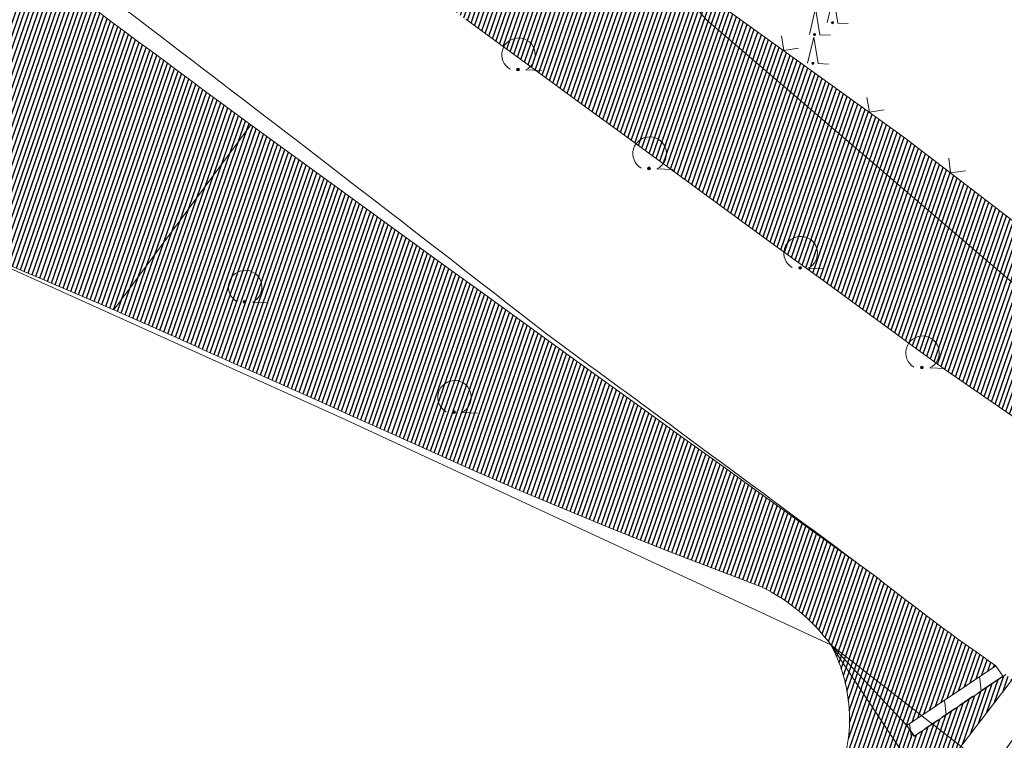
# Model space of a CAD drawing. Header units: metres. Extents: x 345144 to 348639, y 5629211 to 5635235.
# Tile 745 of 1056: x 346624 to 346671, y 5630636 to 5630670. Entities that reach past the tile are written whole.
import ezdxf

# ---------------------------------------------------------------- set-up
doc = ezdxf.new("R2010")
doc.units = ezdxf.units.M
doc.header["$MEASUREMENT"] = 0
for name, color, linetype in [('028 Geländeform', 7, 'Continuous'), ('081-083 Topographie', 7, 'Continuous'), ('AX Flurstück', 7, 'Continuous'), ('Definitionslinie', 7, 'Continuous')]:
    doc.layers.add(name, color=color, linetype=linetype)
pattern_1 = [(250.9552151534, (0, 0), (0.1890527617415, -0.065261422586), [])]

# ---------------------------------------------------------------- blocks, each defined once
blk = doc.blocks.new('alk_7100_nrwx2')
at = {"true_color": 0x2e2e2e}
h = blk.add_hatch(color=250, dxfattribs=at)
edge = h.paths.add_edge_path(flags=0)
edge.add_arc((0.024073, -0.597267), 0.057254, 180, 360, ccw=False)
edge.add_arc((0.024073, -0.597267), 0.057255, 0, 180, ccw=False)
at = {"color": 250, "lineweight": 5, "true_color": 0x2e2e2e, "flags": 128}
blk.add_lwpolyline([(0.349382, -0.597267), (1, -0.597267)], dxfattribs=at)
at = {"color": 250, "lineweight": 5, "true_color": 0x2e2e2e}
for centre, radius, start, end in [((0.024073, 0.012362), 0.690995, -61.9148169, -118.0851831), ((0.024073, -0.597267), 0.057255, 0, 180), ((0.024073, -0.597267), 0.057254, 180, 0)]:
    blk.add_arc(centre, radius, start, end, dxfattribs=at)
blk = doc.blocks.new('alk_7200_nrwx2')
at = {"true_color": 0x2e2e2e}
h = blk.add_hatch(color=250, dxfattribs=at)
edge = h.paths.add_edge_path(flags=0)
edge.add_arc((-0.020544, -0.388118), 0.055525, 180, 360, ccw=False)
edge.add_arc((-0.020544, -0.388118), 0.055525, 0, 180, ccw=False)
at = {"color": 250, "lineweight": 5, "true_color": 0x2e2e2e, "flags": 128}
blk.add_lwpolyline([(-0.298168, -0.388118), (-0.020544, 1), (0.257079, -0.388118), (0.812326, -0.388118)], dxfattribs=at)
blk.add_lwpolyline([(-0.298168, -0.388118), (-0.020544, 1), (0.257079, -0.388118), (0.812326, -0.388118)], dxfattribs=at)
at = {"color": 250, "lineweight": 5, "true_color": 0x2e2e2e}
for start, end in [(0, 180), (180, 0)]:
    blk.add_arc((-0.020544, -0.388118), 0.055525, start, end, dxfattribs=at)

msp = doc.modelspace()

# ---------------------------------------------------------------- hatches: boundary and pattern name
at = {"layer": '028 Geländeform', "true_color": 0xb27500}
h = msp.add_hatch(dxfattribs=at)
h.set_pattern_fill('_USER', color=44, scale=0.2, angle=250.9552152, style=0, pattern_type=0)
h.set_pattern_definition(pattern_1)
h.paths.add_polyline_path([(346562.53, 5630701.519), (346570.897, 5630712.616), (346570.897, 5630712.616), (346588.337, 5630699.605), (346588.337, 5630699.605), (346590.658875, 5630697.90675), (346592.978953, 5630696.206031), (346595.299031, 5630694.505313), (346597.617313, 5630692.802125), (346599.935594, 5630691.098938), (346602.252078, 5630689.393281), (346604.568563, 5630687.687625), (346606.88325, 5630685.9795), (346609.197937, 5630684.271375), (346611.510828, 5630682.560781), (346613.823719, 5630680.850188), (346616.134813, 5630679.137125), (346618.445906, 5630677.424063), (346620.755203, 5630675.708531), (346623.0645, 5630673.993), (346625.372, 5630672.275), (346625.372, 5630672.275), (346625.965875, 5630671.834375), (346626.559828, 5630671.393906), (346627.153781, 5630670.953438), (346627.747813, 5630670.513125), (346628.341844, 5630670.072813), (346628.935953, 5630669.632656), (346629.530063, 5630669.1925), (346630.12425, 5630668.7525), (346630.718438, 5630668.3125), (346631.312703, 5630667.872656), (346631.906969, 5630667.432812), (346632.501313, 5630666.993125), (346633.095656, 5630666.553437), (346633.690078, 5630666.113906), (346634.2845, 5630665.674375), (346634.879, 5630665.235), (346634.879, 5630665.235), (346628.387, 5630656.453), (346628.387, 5630656.453), (346627.683375, 5630656.756125), (346626.979594, 5630657.058906), (346626.275813, 5630657.361688), (346625.571875, 5630657.664125), (346624.867938, 5630657.966563), (346624.163844, 5630658.268656), (346623.45975, 5630658.57075), (346622.7555, 5630658.8725), (346622.05125, 5630659.17425), (346621.346844, 5630659.475656), (346620.642438, 5630659.777063), (346619.937875, 5630660.078125), (346619.233313, 5630660.379188), (346618.528594, 5630660.679906), (346617.823875, 5630660.980625), (346617.119, 5630661.281), (346617.119, 5630661.281), (346616.54675, 5630661.46625), (346615.979281, 5630661.662984), (346615.411813, 5630661.859719), (346614.849125, 5630662.067938), (346614.286438, 5630662.276156), (346613.728531, 5630662.495859), (346613.170625, 5630662.715563), (346612.6175, 5630662.94675), (346612.064375, 5630663.177938), (346611.516031, 5630663.420609), (346610.967688, 5630663.663281), (346610.424125, 5630663.917438), (346609.880563, 5630664.171594), (346609.341781, 5630664.437234), (346608.803, 5630664.702875), (346608.269, 5630664.98), (346608.269, 5630664.98), (346607.366625, 5630665.433625), (346606.472344, 5630665.901094), (346605.578063, 5630666.368563), (346604.691875, 5630666.849875), (346603.805688, 5630667.331188), (346602.927594, 5630667.826344), (346602.0495, 5630668.3215), (346601.1795, 5630668.8305), (346600.3095, 5630669.3395), (346599.447594, 5630669.862344), (346598.585687, 5630670.385188), (346597.731875, 5630670.921875), (346596.878063, 5630671.458563), (346596.032344, 5630672.009094), (346595.186625, 5630672.559625), (346594.349, 5630673.124), (346594.349, 5630673.124), (346593.52975, 5630673.71), (346592.707859, 5630674.292188), (346591.885969, 5630674.874375), (346591.061437, 5630675.45275), (346590.236906, 5630676.031125), (346589.409734, 5630676.605688), (346588.582562, 5630677.18025), (346587.75275, 5630677.751), (346586.922938, 5630678.32175), (346586.090484, 5630678.888688), (346585.258031, 5630679.455625), (346584.422938, 5630680.01875), (346583.587844, 5630680.581875), (346582.750109, 5630681.141188), (346581.912375, 5630681.7005), (346581.072, 5630682.256), (346581.072, 5630682.256), (346582.757, 5630684.496), (346582.757, 5630684.496), (346578.658, 5630687.59), (346578.658, 5630687.59), (346576.875, 5630685.224), (346576.875, 5630685.224), (346576.86125, 5630685.241375), (346576.847469, 5630685.25875), (346576.833688, 5630685.276125), (346576.819875, 5630685.2935), (346576.806063, 5630685.310875), (346576.792219, 5630685.32825), (346576.778375, 5630685.345625), (346576.7645, 5630685.363), (346576.750625, 5630685.380375), (346576.736719, 5630685.39775), (346576.722813, 5630685.415125), (346576.708875, 5630685.4325), (346576.694938, 5630685.449875), (346576.680969, 5630685.46725), (346576.667, 5630685.484625), (346576.653, 5630685.502), (346576.653, 5630685.502), (346576.3055, 5630685.936375), (346575.955766, 5630686.368906), (346575.606031, 5630686.801438), (346575.254063, 5630687.232125), (346574.902094, 5630687.662812), (346574.547891, 5630688.091656), (346574.193688, 5630688.5205), (346573.83725, 5630688.9475), (346573.480813, 5630689.3745), (346573.122141, 5630689.799656), (346572.763469, 5630690.224813), (346572.402563, 5630690.648125), (346572.041656, 5630691.071438), (346571.678516, 5630691.492906), (346571.315375, 5630691.914375), (346570.95, 5630692.334), (346570.95, 5630692.334), (346570.572375, 5630692.76625), (346570.192688, 5630693.196594), (346569.813, 5630693.626938), (346569.43125, 5630694.055375), (346569.0495, 5630694.483813), (346568.665688, 5630694.910344), (346568.281875, 5630695.336875), (346567.896, 5630695.7615), (346567.510125, 5630696.186125), (346567.122188, 5630696.608844), (346566.73425, 5630697.031563), (346566.34425, 5630697.452375), (346565.95425, 5630697.873188), (346565.562188, 5630698.292094), (346565.170125, 5630698.711), (346564.776, 5630699.128), (346564.776, 5630699.128), (346564.636125, 5630699.277875), (346564.496125, 5630699.427641), (346564.356125, 5630699.577406), (346564.216, 5630699.727063), (346564.075875, 5630699.876719), (346563.935625, 5630700.026266), (346563.795375, 5630700.175813), (346563.655, 5630700.32525), (346563.514625, 5630700.474688), (346563.374125, 5630700.624016), (346563.233625, 5630700.773344), (346563.093, 5630700.922563), (346562.952375, 5630701.071781), (346562.811625, 5630701.220891), (346562.670875, 5630701.37)], flags=0)
h = msp.add_hatch(dxfattribs=at)
h.set_pattern_fill('_USER', color=44, scale=0.2, angle=250.9552152, style=0, pattern_type=0)
h.set_pattern_definition(pattern_1)
h.paths.add_polyline_path([(346677.869, 5630653.18), (346675.789, 5630648.127), (346675.789, 5630648.127), (346667.906, 5630653.572), (346667.906, 5630653.572), (346666.478625, 5630654.611875), (346665.051563, 5630655.652188), (346663.6245, 5630656.6925), (346662.19775, 5630657.73325), (346660.771, 5630658.774), (346659.344562, 5630659.815188), (346657.918125, 5630660.856375), (346656.492, 5630661.898), (346655.065875, 5630662.939625), (346653.640062, 5630663.981688), (346652.21425, 5630665.02375), (346650.78875, 5630666.06625), (346649.36325, 5630667.10875), (346647.938063, 5630668.151688), (346646.512875, 5630669.194625), (346645.088, 5630670.238), (346645.088, 5630670.238), (346644.235, 5630670.89875), (346643.381344, 5630671.558625), (346642.527688, 5630672.2185), (346641.673375, 5630672.8775), (346640.819063, 5630673.5365), (346639.964094, 5630674.194625), (346639.109125, 5630674.85275), (346638.2535, 5630675.51), (346637.397875, 5630676.16725), (346636.541594, 5630676.823625), (346635.685313, 5630677.48), (346634.828375, 5630678.1355), (346633.971438, 5630678.791), (346633.113844, 5630679.445625), (346632.25625, 5630680.10025), (346631.398, 5630680.754), (346631.398, 5630680.754), (346637.474, 5630688.818), (346637.474, 5630688.818), (346638.123, 5630689.679), (346638.123, 5630689.679), (346639.107, 5630688.596), (346639.107, 5630688.596), (346647.074, 5630679.912), (346647.074, 5630679.912), (346654.475, 5630672.856), (346654.475, 5630672.856), (346665.876, 5630664.657), (346665.876, 5630664.657), (346678.243, 5630655.169), (346678.243, 5630655.169)], flags=0)
h = msp.add_hatch(dxfattribs=at)
h.set_pattern_fill('_USER', color=44, scale=0.2, angle=250.9552152, style=0, pattern_type=0)
h.set_pattern_definition(pattern_1)
h.paths.add_polyline_path([(346662.407, 5630640.577), (346662.24175, 5630640.797375), (346662.066391, 5630641.005641), (346661.891031, 5630641.213906), (346661.705563, 5630641.410063), (346661.520094, 5630641.606219), (346661.324516, 5630641.790266), (346661.128938, 5630641.974313), (346660.92325, 5630642.14625), (346660.717563, 5630642.318188), (346660.501766, 5630642.478016), (346660.285969, 5630642.637844), (346660.060062, 5630642.785563), (346659.834156, 5630642.933281), (346659.598141, 5630643.068891), (346659.362125, 5630643.2045), (346659.116, 5630643.328), (346659.116, 5630643.328), (346658.035875, 5630643.729125), (346656.959703, 5630644.139781), (346655.883531, 5630644.550438), (346654.811313, 5630644.970625), (346653.739094, 5630645.390813), (346652.670828, 5630645.820531), (346651.602563, 5630646.25025), (346650.53825, 5630646.6895), (346649.473938, 5630647.12875), (346648.413578, 5630647.577531), (346647.353219, 5630648.026313), (346646.296813, 5630648.484625), (346645.240406, 5630648.942937), (346644.187953, 5630649.410781), (346643.1355, 5630649.878625), (346642.087, 5630650.356), (346642.087, 5630650.356), (346641.23175, 5630650.73925), (346640.37625, 5630651.121953), (346639.52075, 5630651.504656), (346638.665, 5630651.886813), (346637.80925, 5630652.268969), (346636.95325, 5630652.650578), (346636.09725, 5630653.032188), (346635.241, 5630653.41325), (346634.38475, 5630653.794312), (346633.52825, 5630654.174828), (346632.67175, 5630654.555344), (346631.815, 5630654.935313), (346630.95825, 5630655.315281), (346630.10125, 5630655.694703), (346629.24425, 5630656.074125), (346628.387, 5630656.453), (346628.387, 5630656.453), (346634.879, 5630665.235), (346634.879, 5630665.235), (346636.729375, 5630663.890875), (346638.580656, 5630662.547984), (346640.431938, 5630661.205094), (346642.284125, 5630659.863438), (346644.136313, 5630658.521781), (346645.989406, 5630657.181359), (346647.8425, 5630655.840938), (346649.6965, 5630654.50175), (346651.5505, 5630653.162563), (346653.405406, 5630651.824609), (346655.260313, 5630650.486656), (346657.116125, 5630649.149937), (346658.971938, 5630647.813219), (346660.828656, 5630646.477734), (346662.685375, 5630645.14225), (346664.543, 5630643.808), (346664.543, 5630643.808), (346664.89, 5630643.532625), (346665.239094, 5630643.260109), (346665.588187, 5630642.987594), (346665.939375, 5630642.717938), (346666.290562, 5630642.448281), (346666.643844, 5630642.181484), (346666.997125, 5630641.914688), (346667.3525, 5630641.65075), (346667.707875, 5630641.386813), (346668.065344, 5630641.125734), (346668.422813, 5630640.864656), (346668.782375, 5630640.606438), (346669.141938, 5630640.348219), (346669.503594, 5630640.092859), (346669.86525, 5630639.8375), (346670.229, 5630639.585), (346670.229, 5630639.585), (346666.02, 5630636.74), (346666.02, 5630636.74)], flags=0)
h = msp.add_hatch(dxfattribs=at)
h.set_pattern_fill('_USER', color=44, scale=0.2, angle=250.9552152, style=0, pattern_type=0)
h.set_pattern_definition(pattern_1)
edge = h.paths.add_edge_path(flags=0)
edge.add_arc((346627.51, 5630595.43), 6.534935, 307.7642495, 308.2640857, ccw=False)
edge.add_arc((346627.51, 5630595.43), 6.534796, 307.2767164, 307.7642495, ccw=False)
edge.add_arc((346627.51, 5630595.43), 6.534965, 306.8383336, 307.2767164, ccw=False)
edge.add_arc((346627.51, 5630595.43), 6.534801, 306.4070107, 306.8383336, ccw=False)
edge.add_arc((346627.51, 5630595.43), 6.535613, 300.3517386, 306.4070107, ccw=False)
edge.add_arc((346804.441, 5630335.823), 307.647159, 124.35904457, 124.36064632)
edge.add_line((346630.805, 5630589.786), (346630.803, 5630589.785))
edge.add_arc((346627.51, 5630595.43), 6.535279, 299.8840804, 300.2570682, ccw=False)
edge.add_arc((346627.51, 5630595.43), 6.534913, 299.4480146, 299.8840804, ccw=False)
edge.add_arc((346627.51, 5630595.43), 6.535354, 242.0033427, 299.4480146, ccw=False)
edge.add_line((346624.443, 5630589.661), (346625.74925, 5630590.965625))
edge.add_line((346625.74925, 5630590.965625), (346627.055047, 5630592.270703))
edge.add_line((346627.055047, 5630592.270703), (346628.360844, 5630593.575781))
edge.add_line((346628.360844, 5630593.575781), (346629.666188, 5630594.881313))
edge.add_line((346629.666188, 5630594.881313), (346630.971531, 5630596.186844))
edge.add_line((346630.971531, 5630596.186844), (346632.276422, 5630597.492828))
edge.add_line((346632.276422, 5630597.492828), (346633.581313, 5630598.798812))
edge.add_line((346633.581313, 5630598.798812), (346634.88575, 5630600.10525))
edge.add_line((346634.88575, 5630600.10525), (346636.190188, 5630601.411688))
edge.add_line((346636.190188, 5630601.411688), (346637.494172, 5630602.718578))
edge.add_line((346637.494172, 5630602.718578), (346638.798156, 5630604.025469))
edge.add_line((346638.798156, 5630604.025469), (346640.101688, 5630605.332813))
edge.add_line((346640.101688, 5630605.332813), (346641.405219, 5630606.640156))
edge.add_line((346641.405219, 5630606.640156), (346642.708297, 5630607.947953))
edge.add_line((346642.708297, 5630607.947953), (346644.011375, 5630609.25575))
edge.add_line((346644.011375, 5630609.25575), (346645.314, 5630610.564))
edge.add_line((346645.314, 5630610.564), (346645.314, 5630610.564))
edge.add_line((346645.314, 5630610.564), (346645.996125, 5630611.5135))
edge.add_line((346645.996125, 5630611.5135), (346646.680266, 5630612.461547))
edge.add_line((346646.680266, 5630612.461547), (346647.364406, 5630613.409594))
edge.add_line((346647.364406, 5630613.409594), (346648.050563, 5630614.356188))
edge.add_line((346648.050563, 5630614.356188), (346648.736719, 5630615.302781))
edge.add_line((346648.736719, 5630615.302781), (346649.424891, 5630616.247922))
edge.add_line((346649.424891, 5630616.247922), (346650.113063, 5630617.193062))
edge.add_line((346650.113063, 5630617.193062), (346650.80325, 5630618.13675))
edge.add_line((346650.80325, 5630618.13675), (346651.493438, 5630619.080438))
edge.add_line((346651.493438, 5630619.080438), (346652.185641, 5630620.022672))
edge.add_line((346652.185641, 5630620.022672), (346652.877844, 5630620.964906))
edge.add_line((346652.877844, 5630620.964906), (346653.572063, 5630621.905688))
edge.add_line((346653.572063, 5630621.905688), (346654.266281, 5630622.846469))
edge.add_line((346654.266281, 5630622.846469), (346654.962516, 5630623.785797))
edge.add_line((346654.962516, 5630623.785797), (346655.65875, 5630624.725125))
edge.add_line((346655.65875, 5630624.725125), (346656.357, 5630625.663))
edge.add_line((346656.357, 5630625.663), (346656.357, 5630625.663))
edge.add_line((346656.357, 5630625.663), (346656.684125, 5630626.112875))
edge.add_line((346656.684125, 5630626.112875), (346657.011234, 5630626.56275))
edge.add_line((346657.011234, 5630626.56275), (346657.338344, 5630627.012625))
edge.add_line((346657.338344, 5630627.012625), (346657.665438, 5630627.4625))
edge.add_line((346657.665438, 5630627.4625), (346657.992531, 5630627.912375))
edge.add_line((346657.992531, 5630627.912375), (346658.319609, 5630628.36225))
edge.add_line((346658.319609, 5630628.36225), (346658.646688, 5630628.812125))
edge.add_line((346658.646688, 5630628.812125), (346658.97375, 5630629.262))
edge.add_line((346658.97375, 5630629.262), (346659.300813, 5630629.711875))
edge.add_line((346659.300813, 5630629.711875), (346659.627859, 5630630.16175))
edge.add_line((346659.627859, 5630630.16175), (346659.954906, 5630630.611625))
edge.add_line((346659.954906, 5630630.611625), (346660.281938, 5630631.0615))
edge.add_line((346660.281938, 5630631.0615), (346660.608969, 5630631.511375))
edge.add_line((346660.608969, 5630631.511375), (346660.935984, 5630631.96125))
edge.add_line((346660.935984, 5630631.96125), (346661.263, 5630632.411125))
edge.add_line((346661.263, 5630632.411125), (346661.59, 5630632.861))
edge.add_arc((346657.723, 5630636.866), 5.5672, 313.9956799, 362.0178554)
edge.add_line((346663.286, 5630637.062), (346663.285875, 5630637.295375))
edge.add_line((346663.285875, 5630637.295375), (346663.272047, 5630637.525328))
edge.add_line((346663.272047, 5630637.525328), (346663.258219, 5630637.755281))
edge.add_line((346663.258219, 5630637.755281), (346663.230688, 5630637.981813))
edge.add_line((346663.230688, 5630637.981813), (346663.203156, 5630638.208344))
edge.add_line((346663.203156, 5630638.208344), (346663.161922, 5630638.431453))
edge.add_line((346663.161922, 5630638.431453), (346663.120688, 5630638.654563))
edge.add_line((346663.120688, 5630638.654563), (346663.06575, 5630638.87425))
edge.add_line((346663.06575, 5630638.87425), (346663.010813, 5630639.093938))
edge.add_line((346663.010813, 5630639.093938), (346662.942172, 5630639.310203))
edge.add_line((346662.942172, 5630639.310203), (346662.873531, 5630639.526469))
edge.add_line((346662.873531, 5630639.526469), (346662.791188, 5630639.739313))
edge.add_line((346662.791188, 5630639.739313), (346662.708844, 5630639.952156))
edge.add_line((346662.708844, 5630639.952156), (346662.612797, 5630640.161578))
edge.add_line((346662.612797, 5630640.161578), (346662.51675, 5630640.371))
edge.add_line((346662.51675, 5630640.371), (346662.407, 5630640.577))
edge.add_line((346662.407, 5630640.577), (346662.407, 5630640.577))
edge.add_line((346662.407, 5630640.577), (346666.02, 5630636.74))
edge.add_line((346666.02, 5630636.74), (346666.02, 5630636.74))
edge.add_line((346666.02, 5630636.74), (346666.383, 5630636.239))
edge.add_line((346666.383, 5630636.239), (346666.383, 5630636.239))
edge.add_line((346666.383, 5630636.239), (346670.712, 5630639.171))
edge.add_line((346670.712, 5630639.171), (346670.712, 5630639.171))
edge.add_line((346670.712, 5630639.171), (346671.034, 5630638.939))
edge.add_line((346671.034, 5630638.939), (346671.034, 5630638.939))
edge.add_line((346671.034, 5630638.939), (346670.5115, 5630638.261))
edge.add_line((346670.5115, 5630638.261), (346669.989, 5630637.582984))
edge.add_line((346669.989, 5630637.582984), (346669.4665, 5630636.904969))
edge.add_line((346669.4665, 5630636.904969), (346668.944, 5630636.226938))
edge.add_line((346668.944, 5630636.226938), (346668.4215, 5630635.548906))
edge.add_line((346668.4215, 5630635.548906), (346667.899, 5630634.870859))
edge.add_line((346667.899, 5630634.870859), (346667.3765, 5630634.192813))
edge.add_line((346667.3765, 5630634.192813), (346666.854, 5630633.51475))
edge.add_line((346666.854, 5630633.51475), (346666.3315, 5630632.836688))
edge.add_line((346666.3315, 5630632.836688), (346665.809, 5630632.158609))
edge.add_line((346665.809, 5630632.158609), (346665.2865, 5630631.480531))
edge.add_line((346665.2865, 5630631.480531), (346664.764, 5630630.802438))
edge.add_line((346664.764, 5630630.802438), (346664.2415, 5630630.124344))
edge.add_line((346664.2415, 5630630.124344), (346663.719, 5630629.446234))
edge.add_line((346663.719, 5630629.446234), (346663.1965, 5630628.768125))
edge.add_line((346663.1965, 5630628.768125), (346662.674, 5630628.09))
edge.add_line((346662.674, 5630628.09), (346662.674, 5630628.09))
edge.add_line((346662.674, 5630628.09), (346661.940625, 5630627.11825))
edge.add_line((346661.940625, 5630627.11825), (346661.212297, 5630626.142844))
edge.add_line((346661.212297, 5630626.142844), (346660.483969, 5630625.167437))
edge.add_line((346660.483969, 5630625.167437), (346659.760688, 5630624.188375))
edge.add_line((346659.760688, 5630624.188375), (346659.037406, 5630623.209313))
edge.add_line((346659.037406, 5630623.209313), (346658.319172, 5630622.226594))
edge.add_line((346658.319172, 5630622.226594), (346657.600938, 5630621.243875))
edge.add_line((346657.600938, 5630621.243875), (346656.88775, 5630620.2575))
edge.add_line((346656.88775, 5630620.2575), (346656.174563, 5630619.271125))
edge.add_line((346656.174563, 5630619.271125), (346655.466422, 5630618.281094))
edge.add_line((346655.466422, 5630618.281094), (346654.758281, 5630617.291063))
edge.add_line((346654.758281, 5630617.291063), (346654.055188, 5630616.297375))
edge.add_line((346654.055188, 5630616.297375), (346653.352094, 5630615.303688))
edge.add_line((346653.352094, 5630615.303688), (346652.654047, 5630614.306344))
edge.add_line((346652.654047, 5630614.306344), (346651.956, 5630613.309))
edge.add_line((346651.956, 5630613.309), (346651.263, 5630612.308))
edge.add_line((346651.263, 5630612.308), (346651.263, 5630612.308))
edge.add_line((346651.263, 5630612.308), (346650.718875, 5630611.6205))
edge.add_line((346650.718875, 5630611.6205), (346650.171281, 5630610.935859))
edge.add_line((346650.171281, 5630610.935859), (346649.623688, 5630610.251219))
edge.add_line((346649.623688, 5630610.251219), (346649.072625, 5630609.569438))
edge.add_line((346649.072625, 5630609.569438), (346648.521563, 5630608.887656))
edge.add_line((346648.521563, 5630608.887656), (346647.967031, 5630608.208734))
edge.add_line((346647.967031, 5630608.208734), (346647.4125, 5630607.529813))
edge.add_line((346647.4125, 5630607.529813), (346646.8545, 5630606.85375))
edge.add_line((346646.8545, 5630606.85375), (346646.2965, 5630606.177688))
edge.add_line((346646.2965, 5630606.177688), (346645.735031, 5630605.504484))
edge.add_line((346645.735031, 5630605.504484), (346645.173563, 5630604.831281))
edge.add_line((346645.173563, 5630604.831281), (346644.608625, 5630604.160938))
edge.add_line((346644.608625, 5630604.160938), (346644.043688, 5630603.490594))
edge.add_line((346644.043688, 5630603.490594), (346643.475281, 5630602.823109))
edge.add_line((346643.475281, 5630602.823109), (346642.906875, 5630602.155625))
edge.add_line((346642.906875, 5630602.155625), (346642.335, 5630601.491))
edge.add_line((346642.335, 5630601.491), (346642.335, 5630601.491))
edge.add_line((346642.335, 5630601.491), (346641.662375, 5630600.7905))
edge.add_line((346641.662375, 5630600.7905), (346640.9895, 5630600.09025))
edge.add_line((346640.9895, 5630600.09025), (346640.316625, 5630599.39))
edge.add_line((346640.316625, 5630599.39), (346639.6435, 5630598.69))
edge.add_line((346639.6435, 5630598.69), (346638.970375, 5630597.99))
edge.add_line((346638.970375, 5630597.99), (346638.297, 5630597.29025))
edge.add_line((346638.297, 5630597.29025), (346637.623625, 5630596.5905))
edge.add_line((346637.623625, 5630596.5905), (346636.95, 5630595.891))
edge.add_line((346636.95, 5630595.891), (346636.276375, 5630595.1915))
edge.add_line((346636.276375, 5630595.1915), (346635.6025, 5630594.49225))
edge.add_line((346635.6025, 5630594.49225), (346634.928625, 5630593.793))
edge.add_line((346634.928625, 5630593.793), (346634.2545, 5630593.094))
edge.add_line((346634.2545, 5630593.094), (346633.580375, 5630592.395))
edge.add_line((346633.580375, 5630592.395), (346632.906, 5630591.69625))
edge.add_line((346632.906, 5630591.69625), (346632.231625, 5630590.9975))
edge.add_line((346632.231625, 5630590.9975), (346631.557, 5630590.299))

# ---------------------------------------------------------------- linework, layer by layer
at = {"layer": '081-083 Topographie', "color": 7, "linetype": 'Continuous', "lineweight": 5, "flags": 128}
msp.add_lwpolyline([(346636.878, 5630691.006), (346638.123, 5630689.679), (346638.123, 5630689.679), (346639.107, 5630688.596), (346639.107, 5630688.596), (346647.074, 5630679.912), (346647.074, 5630679.912), (346654.475, 5630672.856), (346654.475, 5630672.856), (346665.876, 5630664.657), (346665.876, 5630664.657), (346678.243, 5630655.169), (346678.243, 5630655.169), (346679.979, 5630656.677), (346679.979, 5630656.677), (346687.959, 5630669.878), (346687.959, 5630669.878), (346689.581, 5630674.879), (346689.581, 5630674.879), (346690.246, 5630679.398)], dxfattribs=at)
at = {"layer": '081-083 Topographie', "color": 7, "linetype": 'Continuous', "lineweight": 5}
for centre, radius, start, end in [((345361.861, 5629003.65), 2093.926644, 52.073015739, 53.167408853), ((343815.956, 5626793.925), 4789.159059, 53.50169802, 53.734050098)]:
    msp.add_arc(centre, radius, start, end, dxfattribs=at)
at = {"layer": 'AX Flurstück', "color": 8, "linetype": 'Continuous', "lineweight": 13, "true_color": 0x808080, "flags": 128}
for points in [[(346524.637, 5630769.45), (346547.871, 5630752.02), (346567.126, 5630743.401), (346592.137, 5630725.532), (346603.388, 5630720.992), (346607.933, 5630717.356), (346617.557, 5630709.658), (346628.233, 5630700.661), (346631.479, 5630696.423), (346636.212, 5630691.033), (346639.274, 5630691.442), (346643.905, 5630684.471), (346656.52, 5630670.192), (346675.675, 5630653.753), (346684.754, 5630647.53), (346687.144, 5630645.89), (346689.649, 5630643.966), (346707.818, 5630629.064), (346721.227, 5630619.441), (346739.348, 5630608.548), (346757.655, 5630600.749)], [(346663.689, 5630703.414), (346670.11, 5630701.885), (346674.347, 5630701.93), (346677.999, 5630704.25), (346679.337, 5630706.709), (346686.341, 5630696.357), (346689.92, 5630683.575), (346687.952, 5630669.875), (346675.675, 5630653.753), (346656.52, 5630670.192), (346643.905, 5630684.471), (346639.274, 5630691.442), (346647.688, 5630698.16), (346658.459, 5630702.752), (346663.689, 5630703.414)], [(346751.967, 5630577.79), (346738.874, 5630581.416), (346726.73, 5630587.76), (346717.261, 5630593.391), (346708.976, 5630600.062), (346686.601, 5630621.836), (346679.286, 5630627.424), (346678.442, 5630628.07), (346675.702, 5630630.208), (346662.407, 5630640.576), (346639.388, 5630651.239), (346617.119, 5630661.28), (346612.615, 5630660.499), (346610.177, 5630661.824), (346600.708, 5630666.971), (346597.386, 5630669.623), (346584.8, 5630679.159)], [(346617.119, 5630661.28), (346639.388, 5630651.239), (346662.407, 5630640.576), (346667.073, 5630633.57), (346649.03, 5630607.531), (346638.762, 5630596.225), (346620.88, 5630583.228), (346602.555, 5630567), (346591.489, 5630554.281), (346583.06, 5630540.608)], [(346602.555, 5630567), (346620.88, 5630583.228), (346638.762, 5630596.225), (346649.03, 5630607.531), (346667.073, 5630633.57), (346662.407, 5630640.576), (346675.702, 5630630.208), (346674.815, 5630628.733), (346670.862, 5630629.456), (346657.611, 5630610.935), (346642.859, 5630593.038), (346619.628, 5630575.569), (346605.315, 5630563.377), (346598.811, 5630556.383), (346590.958, 5630544.392), (346587.052, 5630537.507), (346585.06, 5630539.233), (346583.06, 5630540.608), (346591.489, 5630554.281), (346602.555, 5630567)]]:
    msp.add_lwpolyline(points, dxfattribs=at)
at = {"layer": 'Definitionslinie', "color": 7, "linetype": 'Continuous', "lineweight": 5, "flags": 128}
for points in [[(346654.475, 5630672.856), (346665.876, 5630664.657)], [(346660.061, 5630669.454), (346660.176, 5630668.757), (346660.873, 5630668.871)], [(346660.061, 5630669.454), (346660.176, 5630668.757), (346660.873, 5630668.871)], [(346664.121, 5630666.535), (346664.235, 5630665.837), (346664.933, 5630665.951)], [(346664.121, 5630666.535), (346664.235, 5630665.837), (346664.933, 5630665.951)], [(346665.876, 5630664.657), (346678.243, 5630655.169)], [(346668, 5630663.658), (346668.092, 5630662.956), (346668.794, 5630663.049)], [(346668, 5630663.658), (346668.092, 5630662.956), (346668.794, 5630663.049)]]:
    msp.add_lwpolyline(points, dxfattribs=at)
at = {"layer": 'Definitionslinie', "color": 44, "linetype": 'Continuous', "lineweight": 5, "true_color": 0xb27500, "flags": 128}
for points in [[(346654.475, 5630672.856), (346665.876, 5630664.657)], [(346625.372, 5630672.275), (346625.965875, 5630671.834375), (346626.559828, 5630671.393906), (346627.153781, 5630670.953438), (346627.747813, 5630670.513125), (346628.341844, 5630670.072813), (346628.935953, 5630669.632656), (346629.530063, 5630669.1925), (346630.12425, 5630668.7525), (346630.718438, 5630668.3125), (346631.312703, 5630667.872656), (346631.906969, 5630667.432812), (346632.501313, 5630666.993125), (346633.095656, 5630666.553437), (346633.690078, 5630666.113906), (346634.2845, 5630665.674375), (346634.879, 5630665.235)], [(346645.088, 5630670.238), (346646.512875, 5630669.194625), (346647.938063, 5630668.151688), (346649.36325, 5630667.10875), (346650.78875, 5630666.06625), (346652.21425, 5630665.02375), (346653.640062, 5630663.981688), (346655.065875, 5630662.939625), (346656.492, 5630661.898), (346657.918125, 5630660.856375), (346659.344562, 5630659.815188), (346660.771, 5630658.774), (346662.19775, 5630657.73325), (346663.6245, 5630656.6925), (346665.051563, 5630655.652188), (346666.478625, 5630654.611875), (346667.906, 5630653.572)], [(346628.387, 5630656.453), (346634.879, 5630665.235)], [(346628.387, 5630656.453), (346634.879, 5630665.235)], [(346634.879, 5630665.235), (346636.729375, 5630663.890875), (346638.580656, 5630662.547984), (346640.431938, 5630661.205094), (346642.284125, 5630659.863438), (346644.136313, 5630658.521781), (346645.989406, 5630657.181359), (346647.8425, 5630655.840938), (346649.6965, 5630654.50175), (346651.5505, 5630653.162563), (346653.405406, 5630651.824609), (346655.260313, 5630650.486656), (346657.116125, 5630649.149937), (346658.971938, 5630647.813219), (346660.828656, 5630646.477734), (346662.685375, 5630645.14225), (346664.543, 5630643.808)], [(346665.876, 5630664.657), (346678.243, 5630655.169)], [(346617.119, 5630661.281), (346617.823875, 5630660.980625), (346618.528594, 5630660.679906), (346619.233313, 5630660.379188), (346619.937875, 5630660.078125), (346620.642438, 5630659.777063), (346621.346844, 5630659.475656), (346622.05125, 5630659.17425), (346622.7555, 5630658.8725), (346623.45975, 5630658.57075), (346624.163844, 5630658.268656), (346624.867938, 5630657.966563), (346625.571875, 5630657.664125), (346626.275813, 5630657.361688), (346626.979594, 5630657.058906), (346627.683375, 5630656.756125), (346628.387, 5630656.453)], [(346628.387, 5630656.453), (346629.24425, 5630656.074125), (346630.10125, 5630655.694703), (346630.95825, 5630655.315281), (346631.815, 5630654.935313), (346632.67175, 5630654.555344), (346633.52825, 5630654.174828), (346634.38475, 5630653.794312), (346635.241, 5630653.41325), (346636.09725, 5630653.032188), (346636.95325, 5630652.650578), (346637.80925, 5630652.268969), (346638.665, 5630651.886813), (346639.52075, 5630651.504656), (346640.37625, 5630651.121953), (346641.23175, 5630650.73925), (346642.087, 5630650.356)], [(346667.906, 5630653.572), (346675.789, 5630648.127)], [(346642.087, 5630650.356), (346643.1355, 5630649.878625), (346644.187953, 5630649.410781), (346645.240406, 5630648.942937), (346646.296813, 5630648.484625), (346647.353219, 5630648.026313), (346648.413578, 5630647.577531), (346649.473938, 5630647.12875), (346650.53825, 5630646.6895), (346651.602563, 5630646.25025), (346652.670828, 5630645.820531), (346653.739094, 5630645.390813), (346654.811313, 5630644.970625), (346655.883531, 5630644.550438), (346656.959703, 5630644.139781), (346658.035875, 5630643.729125), (346659.116, 5630643.328)], [(346664.543, 5630643.808), (346664.89, 5630643.532625), (346665.239094, 5630643.260109), (346665.588187, 5630642.987594), (346665.939375, 5630642.717938), (346666.290562, 5630642.448281), (346666.643844, 5630642.181484), (346666.997125, 5630641.914688), (346667.3525, 5630641.65075), (346667.707875, 5630641.386813), (346668.065344, 5630641.125734), (346668.422813, 5630640.864656), (346668.782375, 5630640.606438), (346669.141938, 5630640.348219), (346669.503594, 5630640.092859), (346669.86525, 5630639.8375), (346670.229, 5630639.585)], [(346659.116, 5630643.328), (346659.362125, 5630643.2045), (346659.598141, 5630643.068891), (346659.834156, 5630642.933281), (346660.060062, 5630642.785563), (346660.285969, 5630642.637844), (346660.501766, 5630642.478016), (346660.717563, 5630642.318188), (346660.92325, 5630642.14625), (346661.128938, 5630641.974313), (346661.324516, 5630641.790266), (346661.520094, 5630641.606219), (346661.705563, 5630641.410063), (346661.891031, 5630641.213906), (346662.066391, 5630641.005641), (346662.24175, 5630640.797375), (346662.407, 5630640.577)], [(346662.407, 5630640.577), (346662.51675, 5630640.371), (346662.612797, 5630640.161578), (346662.708844, 5630639.952156), (346662.791188, 5630639.739313), (346662.873531, 5630639.526469), (346662.942172, 5630639.310203), (346663.010813, 5630639.093938), (346663.06575, 5630638.87425), (346663.120688, 5630638.654563), (346663.161922, 5630638.431453), (346663.203156, 5630638.208344), (346663.230688, 5630637.981813), (346663.258219, 5630637.755281), (346663.272047, 5630637.525328), (346663.285875, 5630637.295375), (346663.286, 5630637.062)], [(346662.407, 5630640.577), (346666.02, 5630636.74)], [(346662.407, 5630640.577), (346666.02, 5630636.74)], [(346666.02, 5630636.74), (346670.229, 5630639.585)], [(346666.02, 5630636.74), (346670.229, 5630639.585)], [(346670.565, 5630639.088), (346670.229, 5630639.585)], [(346670.565, 5630639.088), (346670.229, 5630639.585)], [(346662.674, 5630628.09), (346663.1965, 5630628.768125), (346663.719, 5630629.446234), (346664.2415, 5630630.124344), (346664.764, 5630630.802438), (346665.2865, 5630631.480531), (346665.809, 5630632.158609), (346666.3315, 5630632.836688), (346666.854, 5630633.51475), (346667.3765, 5630634.192813), (346667.899, 5630634.870859), (346668.4215, 5630635.548906), (346668.944, 5630636.226938), (346669.4665, 5630636.904969), (346669.989, 5630637.582984), (346670.5115, 5630638.261), (346671.034, 5630638.939)], [(346666.383, 5630636.239), (346670.712, 5630639.171)], [(346669.543, 5630638.397), (346669.461, 5630639.065)], [(346669.543, 5630638.397), (346669.461, 5630639.065)], [(346669.67, 5630638.483), (346670.565, 5630639.088)], [(346669.67, 5630638.483), (346670.565, 5630639.088)], [(346669.359, 5630638.273), (346669.67, 5630638.483)], [(346669.359, 5630638.273), (346669.67, 5630638.483)], [(346668.531, 5630637.713), (346669.152, 5630638.133)], [(346668.531, 5630637.713), (346669.152, 5630638.133)], [(346667.886, 5630637.277), (346667.804, 5630637.945)], [(346667.886, 5630637.277), (346667.804, 5630637.945)], [(346668.013, 5630637.363), (346668.324, 5630637.573)], [(346668.013, 5630637.363), (346668.324, 5630637.573)], [(346667.702, 5630637.153), (346668.013, 5630637.363)], [(346667.702, 5630637.153), (346668.013, 5630637.363)], [(346666.356, 5630636.243), (346666.02, 5630636.74)], [(346666.356, 5630636.243), (346666.02, 5630636.74)], [(346666.02, 5630636.74), (346666.383, 5630636.239)], [(346666.229, 5630636.157), (346666.147, 5630636.825)], [(346666.229, 5630636.157), (346666.147, 5630636.825)], [(346666.874, 5630636.593), (346667.495, 5630637.013)], [(346666.874, 5630636.593), (346667.495, 5630637.013)], [(346666.356, 5630636.243), (346666.667, 5630636.453)], [(346666.356, 5630636.243), (346666.667, 5630636.453)]]:
    msp.add_lwpolyline(points, dxfattribs=at)
at = {"layer": 'Definitionslinie', "color": 7, "linetype": 'Continuous', "lineweight": 5}
for centre, radius, start, end in [((345361.861, 5629003.65), 2093.926644, 52.073015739, 53.167408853), ((343815.956, 5626793.925), 4789.159059, 53.50169802, 53.734050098)]:
    msp.add_arc(centre, radius, start, end, dxfattribs=at)
at = {"layer": 'Definitionslinie', "color": 219, "linetype": 'Continuous', "lineweight": 5, "true_color": 0x5c3d57}
msp.add_arc((344794.776, 5631981.127), 2308.574102, -35.741234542, -35.578427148, dxfattribs=at)
at = {"layer": 'Definitionslinie', "color": 44, "linetype": 'Continuous', "lineweight": 5, "true_color": 0xb27500}
msp.add_arc((346657.723, 5630636.866), 5.5672, -46.0043201, 2.0178554, dxfattribs=at)

# ---------------------------------------------------------------- block references
at = {"layer": '081-083 Topographie'}
for name, p, xscale, yscale, rotation in [('alk_7200_nrwx2', (346662.519, 5630670.422), 0.9005, 0.9005, -2.326094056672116), ('alk_7200_nrwx2', (346661.669, 5630669.861), 0.9005, 0.9005, -2.326094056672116), ('alk_7100_nrwx2', (346647.56, 5630668.544), 1.15275, 1.15275, -2.326094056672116), ('alk_7200_nrwx2', (346661.587, 5630668.495), 0.9005, 0.9005, -2.326094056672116), ('alk_7100_nrwx2', (346653.781, 5630663.854), 1.15275, 1.15275, -2.326094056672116), ('alk_7100_nrwx2', (346660.948, 5630659.137), 1.15275, 1.15275, -2.326094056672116), ('alk_7100_nrwx2', (346634.588, 5630657.526), 1.15275, 1.15275, -2.325521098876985), ('alk_7100_nrwx2', (346666.727, 5630654.412), 1.15275, 1.15275, -2.326094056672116), ('alk_7100_nrwx2', (346644.523, 5630652.298), 1.15275, 1.15275, -2.326094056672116)]:
    msp.add_blockref(name, p, dxfattribs=dict(at, xscale=xscale, yscale=yscale, rotation=rotation))

doc.saveas('drawing.dxf')
